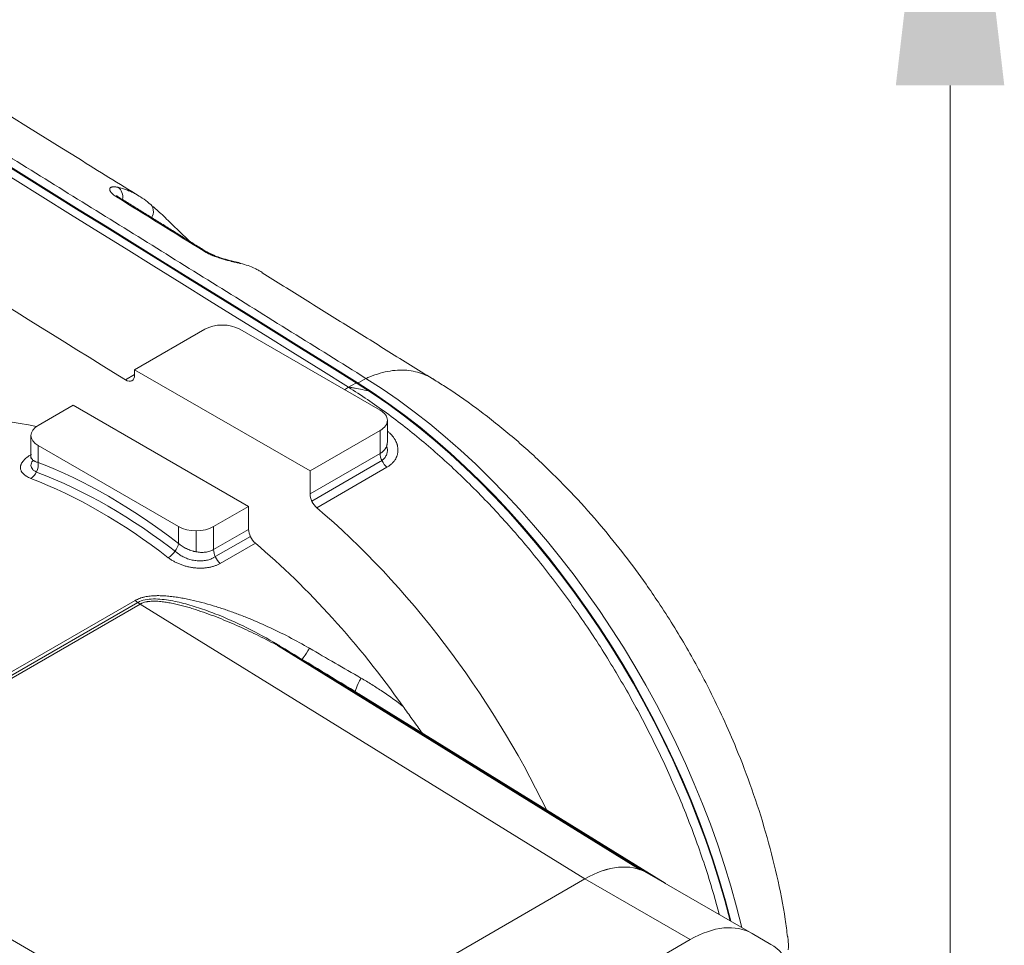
# Model space of a CAD drawing. Header units: millimetres. Extents: x 5437 to 18441, y -4466 to 3128.
# Tile 481 of 497: x 15674 to 15687, y -615 to -603. Entities that reach past the tile are written whole.
import ezdxf

# ---------------------------------------------------------------- set-up
doc = ezdxf.new("R2010")
doc.units = ezdxf.units.MM
doc.layers.add('1轮廓实线层', color=7, linetype='Continuous', lineweight=18)
doc.layers.add('7标注层', color=4, linetype='Continuous', lineweight=13)

# ---------------------------------------------------------------- blocks, each defined once
blk = doc.blocks.new('MR07S-930-Z')
at = {"layer": '1轮廓实线层'}
for p, q in [((7762.236, -5703.268), (7756.579, -5706.534)), ((7776.378, -5709.8), (7765.064, -5703.268)), ((7755.844, -5707.356), (7756.579, -5706.931)), ((7770.721, -5714.699), (7756.579, -5706.534)), ((7756.579, -5706.534), (7756.579, -5706.964)), ((7774.528, -5707.644), (7775.235, -5707.235)), ((7773.832, -5707.944), (7773.824, -5707.949)), ((7748.8, -5711.025), (7751.629, -5709.392)), ((7751.629, -5709.392), (7765.771, -5717.557)), ((7776.963, -5712.311), (7776.963, -5710.617)), ((7776.378, -5711.433), (7770.721, -5714.699)), ((7776.378, -5713.293), (7776.378, -5711.433)), ((7748.215, -5711.842), (7748.215, -5713.536)), ((7748.8, -5712.658), (7748.8, -5714.023)), ((7748.8, -5712.658), (7760.114, -5719.19)), ((7770.721, -5716.559), (7776.378, -5713.293)), ((7770.862, -5717.13), (7776.384, -5713.942)), ((7770.721, -5716.559), (7770.721, -5714.699)), ((7776.923, -5714.402), (7771.266, -5717.668)), ((7762.943, -5719.19), (7765.771, -5717.557)), ((7765.771, -5717.557), (7765.771, -5719.417)), ((7760.114, -5720.555), (7760.114, -5719.19)), ((7761.528, -5719.528), (7761.528, -5721.226)), ((7762.943, -5719.19), (7762.943, -5721.05)), ((7762.943, -5721.05), (7765.771, -5719.417)), ((7762.949, -5721.698), (7765.912, -5719.987)), ((7766.316, -5720.526), (7763.488, -5722.159)), ((7727.973, -5741.695), (7756.62, -5725.155)), ((7756.827, -5725.313), (7728.179, -5741.852)), ((7757.025, -5725.443), (7728.378, -5741.982)), ((7792.893, -5747.622), (7757.025, -5725.443)), ((7797.348, -5746.875), (7768.112, -5728.796)), ((7770.065, -5729.919), (7797.858, -5747.106)), ((7799.355, -5747.969), (7774.387, -5732.53)), ((7799.398, -5747.994), (7774.66, -5732.697)), ((7728.378, -5741.982), (7765.52, -5763.426)), ((7806.371, -5752.02), (7797.886, -5747.121)), ((7797.894, -5747.126), (7806.379, -5752.025)), ((7765.518, -5763.427), (7792.894, -5747.621)), ((7765.52, -5763.426), (7792.893, -5747.622)), ((7801.379, -5752.52), (7792.894, -5747.621)), ((7807.894, -5752.9), (7806.379, -5752.025)), ((7789.106, -5759.607), (7801.379, -5752.52))]:
    blk.add_line(p, q, dxfattribs=at)
for centre, major_axis, ratio, start_param, end_param in [((7442.271, -15056.66), (5847.272, -10127.773), 0.57735, 2.316004, 2.333362), ((7442.269, -15056.653), (-5847.318, 10127.852), 0.57735, 5.457597, 5.474954), ((7432.724, -15062.164), (5847.333, -10127.877), 0.57735, 2.31711, 2.320908), ((7754.811, -5692.705), (-0.217, -0.976), 0.803376, 1.649389, 2.86359), ((7754.811, -5693.486), (0.527, 0.85), 0.555318, 6.281142, 6.677349), ((7757.196, -5693.936), (-0.637, -0.771), 0.812642, 1.707195, 3.254287), ((7761.882, -5697.878), (-0.528, -0.849), 0.554805, 3.132781, 3.536153), ((7764.71, -5698.854), (-0.217, -0.976), 0.803379, 2.862633, 3.151348), ((7763.65, -5704.085), (-2, 0), 0.57735, 3.926991, 5.497787), ((7755.872, -5706.556), (-0.5, 0.866), 0.57735, 2.31711, 3.926991), ((7773.355, -5721.369), (-8.888, -14.248), 0.553686, 3.887404, 3.946294), ((7773.196, -5745.119), (23.439, -40.597), 0.57735, 1.111271, 2.316004), ((7773.196, -5745.114), (-23.485, 40.678), 0.57735, 4.252047, 5.457597), ((7773.903, -5744.711), (-23.439, 40.597), 0.57735, 4.230431, 5.457596), ((7774.963, -5710.617), (-2, 0), 0.57735, 2.356194, 3.926991), ((7758.7, -5753.483), (23.5, -40.703), 0.57735, 2.662708, 2.99609), ((7750.215, -5711.842), (-2, 0), 0.57735, 5.497787, 7.068583), ((7777.085, -5713.701), (0.5, -0.866), 0.57735, 3.926991, 5.266566), ((7748.093, -5714.431), (-0.357, -0.934), 0.6655, 0.686427, 2.257223), ((7754.457, -5755.932), (-24, 41.569), 0.57735, 5.330339, 5.665235), ((7754.457, -5755.932), (-23.5, 40.703), 0.57735, 5.326953, 5.669021), ((7753.75, -5756.341), (23.5, -40.703), 0.57735, 2.188746, 2.523643), ((7771.428, -5716.967), (-0.5, 0.866), 0.57735, 0.785398, 2.124973), ((7763.65, -5750.625), (23.5, -40.703), 0.57735, 1.44986, 2.124973), ((7761.528, -5718.374), (-2, 0), 0.57735, 0.785398, 2.356194), ((7766.478, -5719.825), (0.5, -0.866), 0.57735, 3.926991, 5.266566), ((7759.407, -5720.963), (-0.611, -0.791), 0.47305, 0.856205, 2.427001), ((7763.65, -5721.458), (0.5, -0.866), 0.57735, 3.926991, 5.266566), ((7758.7, -5753.483), (23.5, -40.703), 0.57735, 1.728319, 2.124973), ((7757.062, -5723.015), (1.5, -2.598), 0.57735, 5.287703, 5.480334), ((7785.322, -5738.113), (46.178, -27.608), 0.015245, 4.344565, 4.482185), ((7771.617, -5727.352), (1.553, 2.567), 0.025906, 3.155721, 4.024944), ((7788.322, -5736.38), (47.665, -26.734), 0.042975, 4.357509, 4.449655), ((7786.77, -5738.947), (49.125, -29.37), 0.015245, 4.374539, 4.466686), ((7775.939, -5729.963), (1.549, 2.569), 0.082326, 2.22038, 3.127421), ((7792.891, -5755.79), (5.002, 8.663), 0.577174, 6.283033, 7.068431), ((7792.894, -5755.786), (-5, -8.66), 0.57735, 3.141593, 3.926991), ((7801.379, -5760.685), (5, 8.66), 0.57735, 0, 0.785398), ((7802.894, -5761.56), (5, 8.66), 0.57735, 5.497787, 6.283185)]:
    blk.add_ellipse(centre, major_axis=major_axis, ratio=ratio, start_param=start_param, end_param=end_param, dxfattribs=at)
blk.add_rational_spline([(7631.772, -5619.186), (7679.606, -5648.063), (7727.428, -5677.414), (7775.235, -5707.235)], [1, 0.999974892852, 0.999974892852, 1], degree=3, dxfattribs=at)
for points, degree in [([(7630.36, -5619.898), (7678.193, -5648.776), (7726.017, -5678.127), (7773.824, -5707.949)], 3), ([(7762.188, -5696.981), (7759.831, -5695.516), (7757.474, -5694.052), (7755.117, -5692.589)], 3), ([(7762.409, -5697.04), (7758.874, -5694.825), (7755.338, -5692.638)], 2), ([(7763.015, -5697.324), (7762.648, -5697.178), (7762.416, -5697.029)], 2), ([(7780.783, -5707.384), (7766.855, -5698.71)], 1), ([(7773.497, -5708.137), (7773.606, -5708.074), (7773.715, -5708.012), (7773.824, -5707.949)], 3), ([(7774.66, -5732.697), (7774.569, -5732.641), (7774.478, -5732.585), (7774.387, -5732.53)], 3)]:
    blk.add_open_spline(points, degree=degree, dxfattribs=at)
for points, knots in [([(7756.95, -5692.541), (7755.323, -5691.527), (7739.261, -5681.523), (7718.978, -5669.027), (7700.32, -5657.631), (7696.102, -5655.061)], [0, 0, 0, 0, 0.080247, 0.792099, 1, 1, 1, 1]), ([(7755.235, -5691.815), (7755.192, -5691.805), (7755.151, -5691.797), (7755.071, -5691.785), (7755.033, -5691.78), (7754.924, -5691.771), (7754.858, -5691.772), (7754.786, -5691.782), (7754.772, -5691.785), (7754.746, -5691.79), (7754.733, -5691.794), (7754.697, -5691.805), (7754.675, -5691.814), (7754.637, -5691.837), (7754.621, -5691.85), (7754.601, -5691.872), (7754.595, -5691.88), (7754.585, -5691.897), (7754.58, -5691.906), (7754.57, -5691.933), (7754.566, -5691.953), (7754.565, -5691.996), (7754.568, -5692.019), (7754.579, -5692.056), (7754.583, -5692.069), (7754.594, -5692.096), (7754.6, -5692.109), (7754.622, -5692.15), (7754.64, -5692.178), (7754.685, -5692.237), (7754.711, -5692.267), (7754.749, -5692.307), (7754.757, -5692.315), (7754.774, -5692.331), (7754.799, -5692.354), (7754.826, -5692.378), (7754.883, -5692.426), (7754.925, -5692.459), (7755.015, -5692.523), (7755.064, -5692.556), (7755.117, -5692.589)], [0, 0, 0, 0, 0.0625, 0.0625, 0.125, 0.125, 0.25, 0.25, 0.28125, 0.28125, 0.3125, 0.3125, 0.375, 0.375, 0.4375, 0.4375, 0.46875, 0.46875, 0.5, 0.5, 0.5625, 0.5625, 0.625, 0.625, 0.65625, 0.65625, 0.6875, 0.6875, 0.75, 0.75, 0.8125, 0.8125, 0.828125, 0.828125, 0.84375, 0.875, 0.875, 0.9375, 0.9375, 1, 1, 1, 1]), ([(7755.235, -5691.815), (7755.474, -5691.868), (7755.705, -5691.937), (7756.041, -5692.063), (7756.151, -5692.109), (7756.314, -5692.183), (7756.368, -5692.208), (7756.474, -5692.26), (7756.527, -5692.287), (7756.789, -5692.426), (7756.991, -5692.549), (7757.384, -5692.816), (7757.574, -5692.96), (7757.758, -5693.112)], [0, 0, 0, 0, 0.25, 0.25, 0.375, 0.375, 0.4375, 0.4375, 0.5, 0.5, 0.75, 0.75, 1, 1, 1, 1]), ([(7755.34, -5692.636), (7755.269, -5692.59), (7755.169, -5692.522), (7755.12, -5692.474), (7755.116, -5692.468), (7755.116, -5692.468)], [0, 0, 0, 0, 0.475849, 0.875085, 1, 1, 1, 1]), ([(7761.002, -5696.163), (7760.778, -5695.95), (7760.213, -5695.406), (7759.356, -5694.568), (7758.606, -5693.835), (7758.185, -5693.476), (7758.043, -5693.359)], [0, 0, 0, 0, 0.190594, 0.496006, 0.822139, 1, 1, 1, 1]), ([(7762.188, -5696.981), (7762.215, -5696.998), (7762.256, -5697.022), (7762.299, -5697.047), (7762.328, -5697.063), (7762.342, -5697.071), (7762.416, -5697.111), (7762.477, -5697.143), (7762.603, -5697.203), (7762.667, -5697.233), (7762.767, -5697.276), (7762.817, -5697.298), (7762.868, -5697.319), (7762.903, -5697.333), (7762.92, -5697.339), (7763.007, -5697.374), (7763.077, -5697.4), (7763.216, -5697.45), (7763.286, -5697.474), (7763.426, -5697.52), (7763.495, -5697.542), (7763.6, -5697.574), (7763.635, -5697.585), (7763.704, -5697.606), (7763.739, -5697.616), (7763.909, -5697.665), (7764.041, -5697.701), (7764.231, -5697.75), (7764.293, -5697.766), (7764.385, -5697.789), (7764.415, -5697.796), (7764.474, -5697.811), (7764.504, -5697.818), (7764.647, -5697.852), (7764.754, -5697.877), (7764.955, -5697.924), (7765.048, -5697.945), (7765.135, -5697.964)], [0, 0, 0, 0, 0.03125, 0.046875, 0.046875, 0.0625, 0.0625, 0.125, 0.125, 0.1875, 0.1875, 0.21875, 0.234375, 0.234375, 0.25, 0.25, 0.3125, 0.3125, 0.375, 0.375, 0.4375, 0.4375, 0.46875, 0.46875, 0.5, 0.5, 0.625, 0.625, 0.6875, 0.6875, 0.71875, 0.71875, 0.75, 0.75, 0.875, 0.875, 1, 1, 1, 1]), ([(7764.921, -5697.876), (7764.899, -5697.872), (7764.723, -5697.833), (7764.278, -5697.729), (7763.636, -5697.546), (7763.196, -5697.405), (7763.023, -5697.328), (7763.015, -5697.324)], [0, 0, 0, 0, 0.054341, 0.434889, 0.745382, 0.987339, 1, 1, 1, 1]), ([(7766.869, -5698.689), (7766.854, -5698.68), (7766.838, -5698.67), (7766.737, -5698.608), (7766.65, -5698.557), (7766.517, -5698.484), (7766.472, -5698.46), (7766.382, -5698.414), (7766.337, -5698.391), (7766.109, -5698.281), (7765.922, -5698.202), (7765.537, -5698.066), (7765.339, -5698.009), (7765.135, -5697.964)], [0, 0, 0, 0, 0.028673, 0.028673, 0.190561, 0.190561, 0.271505, 0.271505, 0.352449, 0.352449, 0.676224, 0.676224, 1, 1, 1, 1]), ([(7780.794, -5707.362), (7780.744, -5707.33), (7780.501, -5707.183), (7780.047, -5706.951), (7779.4, -5706.722), (7778.707, -5706.583), (7777.969, -5706.547), (7777.189, -5706.62), (7776.376, -5706.804), (7775.718, -5707.032), (7775.335, -5707.192), (7775.235, -5707.235)], [0, 0, 0, 0, 0.034327, 0.165608, 0.296911, 0.428205, 0.559514, 0.690821, 0.822131, 0.953431, 1, 1, 1, 1]), ([(7801.112, -5729.002), (7800.384, -5727.74), (7799.308, -5726.008), (7797.609, -5723.522), (7796.084, -5721.449), (7794.158, -5719.063), (7792.026, -5716.664), (7789.687, -5714.295), (7787.179, -5712.017), (7784.517, -5709.889), (7782.371, -5708.34), (7781.098, -5707.57), (7780.78, -5707.383)], [0, 0, 0, 0, 0.142229, 0.199613, 0.295017, 0.394789, 0.501657, 0.612784, 0.726948, 0.842947, 0.960872, 1, 1, 1, 1]), ([(7773.824, -5707.949), (7774.846, -5708.586), (7775.865, -5709.277), (7777.892, -5710.759), (7778.9, -5711.55), (7780.893, -5713.228), (7781.88, -5714.114), (7783.823, -5715.972), (7784.779, -5716.944), (7786.656, -5718.967), (7787.575, -5720.018), (7789.368, -5722.189), (7790.242, -5723.309), (7791.936, -5725.609), (7792.757, -5726.789), (7794.339, -5729.199), (7795.1, -5730.428), (7796.556, -5732.927), (7797.251, -5734.196), (7798.568, -5736.763), (7799.191, -5738.061), (7800.358, -5740.674), (7800.903, -5741.989), (7801.911, -5744.625), (7802.374, -5745.947), (7803.134, -5748.337), (7803.447, -5749.407), (7803.73, -5750.472)], [0, 0, 0, 0, 0.07805, 0.07805, 0.156101, 0.156101, 0.234151, 0.234151, 0.312201, 0.312201, 0.390252, 0.390252, 0.468302, 0.468302, 0.546352, 0.546352, 0.624402, 0.624402, 0.702453, 0.702453, 0.780503, 0.780503, 0.858553, 0.858553, 0.936604, 0.936604, 1, 1, 1, 1]), ([(7775.647, -5708.282), (7775.406, -5708.234), (7775.165, -5708.186), (7774.738, -5708.104), (7774.552, -5708.069), (7774.273, -5708.016), (7774.18, -5707.998), (7774.043, -5707.968), (7773.997, -5707.958), (7773.929, -5707.936), (7773.905, -5707.925), (7773.885, -5707.913)], [0, 0, 0, 0, 0.405599, 0.405599, 0.718975, 0.718975, 0.875663, 0.875663, 0.954007, 0.954007, 1, 1, 1, 1]), ([(7776.967, -5711.494), (7777.036, -5711.547), (7777.166, -5711.658), (7777.281, -5711.775), (7777.347, -5711.851), (7777.36, -5711.867), (7777.386, -5711.898), (7777.399, -5711.913), (7777.436, -5711.96), (7777.459, -5711.992), (7777.527, -5712.087), (7777.607, -5712.216), (7777.67, -5712.349), (7777.711, -5712.45), (7777.729, -5712.501), (7777.745, -5712.552), (7777.755, -5712.586), (7777.76, -5712.603), (7777.782, -5712.689), (7777.808, -5712.826), (7777.819, -5713.03), (7777.807, -5713.165), (7777.791, -5713.265), (7777.785, -5713.299), (7777.769, -5713.365), (7777.76, -5713.397), (7777.73, -5713.494), (7777.681, -5713.621), (7777.614, -5713.742), (7777.557, -5713.83), (7777.537, -5713.859), (7777.505, -5713.902), (7777.494, -5713.916), (7777.471, -5713.945), (7777.414, -5714.014), (7777.3, -5714.133), (7777.183, -5714.228), (7777.059, -5714.319), (7776.993, -5714.362), (7776.923, -5714.402)], [0, 0, 0, 0, 0.0625, 0.125, 0.125, 0.140625, 0.140625, 0.15625, 0.15625, 0.1875, 0.1875, 0.25, 0.3125, 0.3125, 0.34375, 0.359375, 0.359375, 0.375, 0.375, 0.4375, 0.5, 0.5625, 0.5625, 0.59375, 0.59375, 0.625, 0.625, 0.6875, 0.75, 0.75, 0.78125, 0.78125, 0.796875, 0.796875, 0.8125, 0.875, 0.9375, 0.9375, 1, 1, 1, 1]), ([(7776.378, -5713.293), (7776.425, -5713.265), (7776.47, -5713.236), (7776.554, -5713.172), (7776.633, -5713.105), (7776.701, -5713.029), (7776.748, -5712.97), (7776.763, -5712.949), (7776.791, -5712.908), (7776.804, -5712.887), (7776.866, -5712.78), (7776.904, -5712.69), (7776.934, -5712.571), (7776.94, -5712.547), (7776.946, -5712.511), (7776.949, -5712.499), (7776.952, -5712.474), (7776.96, -5712.417), (7776.963, -5712.36), (7776.963, -5712.315)], [0, 0, 0, 0, 0.12637, 0.12637, 0.252741, 0.379111, 0.379111, 0.442296, 0.442296, 0.505481, 0.505481, 0.758222, 0.758222, 0.821407, 0.821407, 0.853, 0.853, 0.884592, 1, 1, 1, 1]), ([(7776.384, -5713.942), (7776.473, -5713.89), (7776.554, -5713.83), (7776.698, -5713.697), (7776.76, -5713.624), (7776.861, -5713.466), (7776.9, -5713.381), (7776.95, -5713.209), (7776.963, -5713.12), (7776.963, -5712.936), (7776.951, -5712.845), (7776.919, -5712.73), (7776.911, -5712.705), (7776.902, -5712.68)], [0, 0, 0, 0, 0.183743, 0.183743, 0.374829, 0.374829, 0.565916, 0.565916, 0.757002, 0.757002, 0.948088, 0.948088, 1, 1, 1, 1]), ([(7748.211, -5715.304), (7748.142, -5715.278), (7748.012, -5715.222), (7747.898, -5715.16), (7747.831, -5715.119), (7747.818, -5715.111), (7747.792, -5715.094), (7747.779, -5715.086), (7747.742, -5715.06), (7747.719, -5715.043), (7747.651, -5714.99), (7747.571, -5714.917), (7747.508, -5714.84), (7747.468, -5714.781), (7747.449, -5714.751), (7747.433, -5714.72), (7747.423, -5714.699), (7747.418, -5714.689), (7747.396, -5714.636), (7747.37, -5714.552), (7747.359, -5714.422), (7747.371, -5714.333), (7747.387, -5714.266), (7747.393, -5714.243), (7747.409, -5714.198), (7747.418, -5714.175), (7747.448, -5714.107), (7747.497, -5714.017), (7747.564, -5713.927), (7747.621, -5713.859), (7747.641, -5713.836), (7747.674, -5713.803), (7747.685, -5713.791), (7747.707, -5713.769), (7747.764, -5713.713), (7747.878, -5713.615), (7747.995, -5713.53), (7748.119, -5713.446), (7748.185, -5713.405), (7748.255, -5713.365)], [0, 0, 0, 0, 0.0625, 0.125, 0.125, 0.140625, 0.140625, 0.15625, 0.15625, 0.1875, 0.1875, 0.25, 0.3125, 0.3125, 0.34375, 0.359375, 0.359375, 0.375, 0.375, 0.4375, 0.5, 0.5625, 0.5625, 0.59375, 0.59375, 0.625, 0.625, 0.6875, 0.75, 0.75, 0.78125, 0.78125, 0.796875, 0.796875, 0.8125, 0.875, 0.9375, 0.9375, 1, 1, 1, 1]), ([(7748.21, -5713.539), (7748.212, -5713.546), (7748.226, -5713.608), (7748.197, -5713.655), (7748.192, -5713.661)], [0, 0, 0, 0, 0.103141, 1, 1, 1, 1]), ([(7748.401, -5713.845), (7748.389, -5713.859), (7748.377, -5713.872), (7748.266, -5714.008), (7748.214, -5714.134), (7748.215, -5714.314), (7748.228, -5714.373), (7748.279, -5714.485), (7748.317, -5714.539), (7748.416, -5714.64), (7748.478, -5714.688), (7748.621, -5714.775), (7748.703, -5714.814), (7748.794, -5714.849)], [0, 0, 0, 0, 0.036463, 0.036463, 0.357954, 0.357954, 0.518699, 0.518699, 0.679445, 0.679445, 0.84019, 0.84019, 1, 1, 1, 1]), ([(7748.215, -5713.539), (7748.215, -5713.541), (7748.215, -5713.544), (7748.216, -5713.596), (7748.229, -5713.645), (7748.262, -5713.703), (7748.27, -5713.714), (7748.286, -5713.737), (7748.295, -5713.748), (7748.323, -5713.78), (7748.367, -5713.822), (7748.423, -5713.86), (7748.468, -5713.888), (7748.485, -5713.897), (7748.518, -5713.915), (7748.536, -5713.924), (7748.626, -5713.966), (7748.708, -5713.996), (7748.8, -5714.023)], [0, 0, 0, 0, 0.010729, 0.010729, 0.258047, 0.258047, 0.319877, 0.319877, 0.381706, 0.381706, 0.505365, 0.629024, 0.629024, 0.690853, 0.690853, 0.752682, 0.752682, 1, 1, 1, 1]), ([(7760.114, -5720.555), (7760.207, -5720.635), (7760.306, -5720.71), (7760.466, -5720.814), (7760.522, -5720.848), (7760.607, -5720.895), (7760.636, -5720.911), (7760.694, -5720.942), (7760.724, -5720.957), (7760.873, -5721.028), (7760.996, -5721.078), (7761.186, -5721.141), (7761.25, -5721.161), (7761.347, -5721.186), (7761.38, -5721.194), (7761.445, -5721.209), (7761.478, -5721.216), (7761.64, -5721.248), (7761.77, -5721.264), (7761.931, -5721.271), (7761.964, -5721.272), (7762.028, -5721.273), (7762.06, -5721.273), (7762.155, -5721.27), (7762.28, -5721.261), (7762.4, -5721.242), (7762.517, -5721.217), (7762.575, -5721.202), (7762.687, -5721.167), (7762.795, -5721.127), (7762.895, -5721.077), (7762.943, -5721.05)], [0, 0, 0, 0, 0.125, 0.125, 0.1875, 0.1875, 0.21875, 0.21875, 0.25, 0.25, 0.375, 0.375, 0.4375, 0.4375, 0.46875, 0.46875, 0.5, 0.5, 0.625, 0.625, 0.65625, 0.65625, 0.6875, 0.6875, 0.75, 0.8125, 0.8125, 0.875, 0.875, 0.9375, 1, 1, 1, 1]), ([(7763.488, -5722.159), (7763.418, -5722.199), (7763.272, -5722.274), (7763.114, -5722.337), (7762.991, -5722.379), (7762.949, -5722.392), (7762.865, -5722.417), (7762.823, -5722.429), (7762.694, -5722.461), (7762.518, -5722.497), (7762.336, -5722.521), (7762.196, -5722.533), (7762.149, -5722.537), (7762.054, -5722.542), (7762.006, -5722.544), (7761.863, -5722.546), (7761.671, -5722.543), (7761.382, -5722.519), (7761.188, -5722.49), (7761.042, -5722.463), (7760.994, -5722.454), (7760.898, -5722.433), (7760.85, -5722.422), (7760.708, -5722.386), (7760.521, -5722.333), (7760.339, -5722.269), (7760.205, -5722.216), (7760.16, -5722.198), (7760.072, -5722.16), (7760.028, -5722.141), (7759.9, -5722.08), (7759.734, -5721.996), (7759.579, -5721.902), (7759.43, -5721.804), (7759.358, -5721.753), (7759.289, -5721.7)], [0, 0, 0, 0, 0.0625, 0.125, 0.125, 0.15625, 0.15625, 0.1875, 0.1875, 0.25, 0.3125, 0.3125, 0.34375, 0.34375, 0.375, 0.375, 0.4375, 0.5, 0.5625, 0.5625, 0.59375, 0.59375, 0.625, 0.625, 0.6875, 0.75, 0.75, 0.78125, 0.78125, 0.8125, 0.8125, 0.875, 0.9375, 0.9375, 1, 1, 1, 1]), ([(7760.107, -5721.378), (7760.111, -5721.38), (7760.114, -5721.383), (7760.209, -5721.456), (7760.311, -5721.524), (7760.527, -5721.644), (7760.641, -5721.698), (7760.881, -5721.793), (7761.007, -5721.834), (7761.261, -5721.898), (7761.39, -5721.922), (7761.653, -5721.954), (7761.784, -5721.961), (7762.039, -5721.957), (7762.167, -5721.946), (7762.41, -5721.906), (7762.526, -5721.877), (7762.745, -5721.802), (7762.849, -5721.756), (7762.944, -5721.701), (7762.946, -5721.7), (7762.949, -5721.698)], [0, 0, 0, 0, 0.004489, 0.004489, 0.128554, 0.128554, 0.25262, 0.25262, 0.376685, 0.376685, 0.500751, 0.500751, 0.624816, 0.624816, 0.748881, 0.748881, 0.872947, 0.872947, 0.997012, 0.997012, 1, 1, 1, 1]), ([(7756.62, -5725.155), (7756.734, -5725.09), (7756.855, -5725.033), (7757.05, -5724.962), (7757.15, -5724.929), (7757.254, -5724.901), (7757.324, -5724.884), (7757.36, -5724.875), (7757.538, -5724.836), (7757.685, -5724.813), (7757.984, -5724.78), (7758.136, -5724.771), (7758.329, -5724.765), (7758.368, -5724.765), (7758.446, -5724.764), (7758.562, -5724.764), (7758.678, -5724.766), (7758.911, -5724.774), (7759.066, -5724.784), (7759.376, -5724.811), (7759.531, -5724.828), (7759.842, -5724.867), (7759.997, -5724.889), (7760.307, -5724.94), (7760.462, -5724.967), (7760.772, -5725.027), (7760.927, -5725.059), (7761.391, -5725.16), (7761.698, -5725.235), (7762.309, -5725.396), (7762.613, -5725.483), (7763.068, -5725.621), (7763.219, -5725.668), (7763.52, -5725.765), (7763.67, -5725.814), (7764.119, -5725.966), (7764.417, -5726.072), (7765.008, -5726.291), (7765.302, -5726.405), (7766.179, -5726.756), (7766.756, -5727.005), (7767.899, -5727.531), (7768.465, -5727.808), (7769.583, -5728.389), (7770.136, -5728.693), (7770.683, -5729.012)], [0, 0, 0, 0, 0.03125, 0.03125, 0.046875, 0.054688, 0.054688, 0.0625, 0.0625, 0.09375, 0.09375, 0.125, 0.125, 0.132813, 0.132813, 0.140625, 0.15625, 0.15625, 0.1875, 0.1875, 0.21875, 0.21875, 0.25, 0.25, 0.28125, 0.28125, 0.3125, 0.3125, 0.375, 0.375, 0.4375, 0.4375, 0.46875, 0.46875, 0.5, 0.5, 0.5625, 0.5625, 0.625, 0.625, 0.75, 0.75, 0.875, 0.875, 1, 1, 1, 1]), ([(7768.324, -5728.842), (7768.247, -5728.795), (7768.169, -5728.748), (7767.29, -5728.223), (7766.471, -5727.776), (7764.796, -5726.945), (7763.939, -5726.561), (7762.618, -5726.046), (7762.171, -5725.884), (7761.27, -5725.59), (7760.814, -5725.456), (7759.892, -5725.229), (7759.429, -5725.136), (7758.497, -5725.024), (7758.021, -5725.003), (7757.356, -5725.103), (7757.148, -5725.159), (7756.916, -5725.265), (7756.87, -5725.288), (7756.827, -5725.313)], [0, 0, 0, 0, 0.022074, 0.022074, 0.248749, 0.248749, 0.475424, 0.475424, 0.588761, 0.588761, 0.702098, 0.702098, 0.815436, 0.815436, 0.928773, 0.928773, 0.985442, 0.985442, 1, 1, 1, 1]), ([(7770.065, -5729.919), (7769.561, -5729.613), (7769.052, -5729.317), (7768.026, -5728.745), (7767.508, -5728.468), (7766.462, -5727.936), (7765.934, -5727.68), (7765.134, -5727.311), (7764.866, -5727.191), (7764.327, -5726.956), (7764.056, -5726.841), (7763.511, -5726.618), (7763.237, -5726.51), (7762.685, -5726.3), (7762.407, -5726.198), (7761.849, -5726.004), (7761.568, -5725.911), (7761.143, -5725.779), (7761.001, -5725.736), (7760.788, -5725.675), (7760.716, -5725.654), (7760.573, -5725.615), (7760.501, -5725.595), (7760.286, -5725.539), (7760.142, -5725.503), (7759.853, -5725.435), (7759.709, -5725.404), (7759.418, -5725.346), (7759.272, -5725.319), (7758.979, -5725.274), (7758.832, -5725.254), (7758.61, -5725.232), (7758.536, -5725.226), (7758.387, -5725.216), (7758.312, -5725.213), (7758.165, -5725.209), (7758.092, -5725.209), (7757.946, -5725.213), (7757.874, -5725.217), (7757.766, -5725.227), (7757.713, -5725.233), (7757.66, -5725.24), (7757.624, -5725.245), (7757.607, -5725.248), (7757.519, -5725.263), (7757.383, -5725.293), (7757.257, -5725.334), (7757.182, -5725.365), (7757.167, -5725.371), (7757.137, -5725.384), (7757.123, -5725.391), (7757.08, -5725.412), (7757.052, -5725.427), (7757.025, -5725.443)], [0, 0, 0, 0, 0.125, 0.125, 0.25, 0.25, 0.375, 0.375, 0.4375, 0.4375, 0.5, 0.5, 0.5625, 0.5625, 0.625, 0.625, 0.6875, 0.6875, 0.71875, 0.71875, 0.734375, 0.734375, 0.75, 0.75, 0.78125, 0.78125, 0.8125, 0.8125, 0.84375, 0.84375, 0.875, 0.875, 0.890625, 0.890625, 0.90625, 0.90625, 0.921875, 0.921875, 0.9375, 0.9375, 0.945312, 0.949219, 0.949219, 0.953125, 0.953125, 0.96875, 0.984375, 0.984375, 0.988281, 0.988281, 0.992188, 0.992188, 1, 1, 1, 1]), ([(7809.228, -5752.284), (7809.177, -5751.817), (7808.969, -5750.182), (7808.396, -5747.357), (7807.5, -5743.843), (7806.399, -5740.411), (7805.229, -5737.348), (7804.077, -5734.706), (7802.771, -5731.995), (7801.762, -5730.128), (7801.112, -5729.002)], [0, 0, 0, 0, 0.058931, 0.206248, 0.354023, 0.500882, 0.641154, 0.747194, 0.845343, 1, 1, 1, 1]), ([(7774.833, -5731.415), (7775.13, -5731.586), (7775.423, -5731.762), (7776.002, -5732.123), (7776.288, -5732.308), (7777.135, -5732.879), (7777.686, -5733.279), (7778.223, -5733.698)], [0, 0, 0, 0, 0.25, 0.25, 0.5, 0.5, 1, 1, 1, 1]), ([(7779.789, -5735.868), (7779.758, -5735.825), (7779.727, -5735.782), (7779.449, -5735.401), (7779.202, -5735.062), (7778.71, -5734.382), (7778.465, -5734.041), (7778.223, -5733.698)], [0, 0, 0, 0, 0.059321, 0.059321, 0.52966, 0.52966, 1, 1, 1, 1]), ([(7809.296, -5753.344), (7809.31, -5753.033), (7809.303, -5752.746), (7809.272, -5752.417), (7809.264, -5752.347), (7809.255, -5752.279)], [0, 0, 0, 0, 0.77912, 0.77912, 1, 1, 1, 1])]:
    blk.add_open_spline(points, degree=3, knots=knots, dxfattribs=at)

msp = doc.modelspace()

# ---------------------------------------------------------------- linework, layer by layer
at = {"layer": '1轮廓实线层', "color": 0}
msp.add_line((15686.26716, -625.09967), (15686.26716, -603.7285), dxfattribs=at)
at = {"layer": '7标注层', "color": 0}
msp.add_solid([(15686.96716, -603.7285), (15685.56716, -603.7285), (15686.26716, -597.7285)], dxfattribs=at)

# ---------------------------------------------------------------- block references
at = {"color": 0, "xscale": 0.16, "yscale": 0.16, "zscale": 0.16}
msp.add_blockref('MR07S-930-Z', (14434.69283, 305.64747), dxfattribs=at)

doc.saveas('drawing.dxf')
